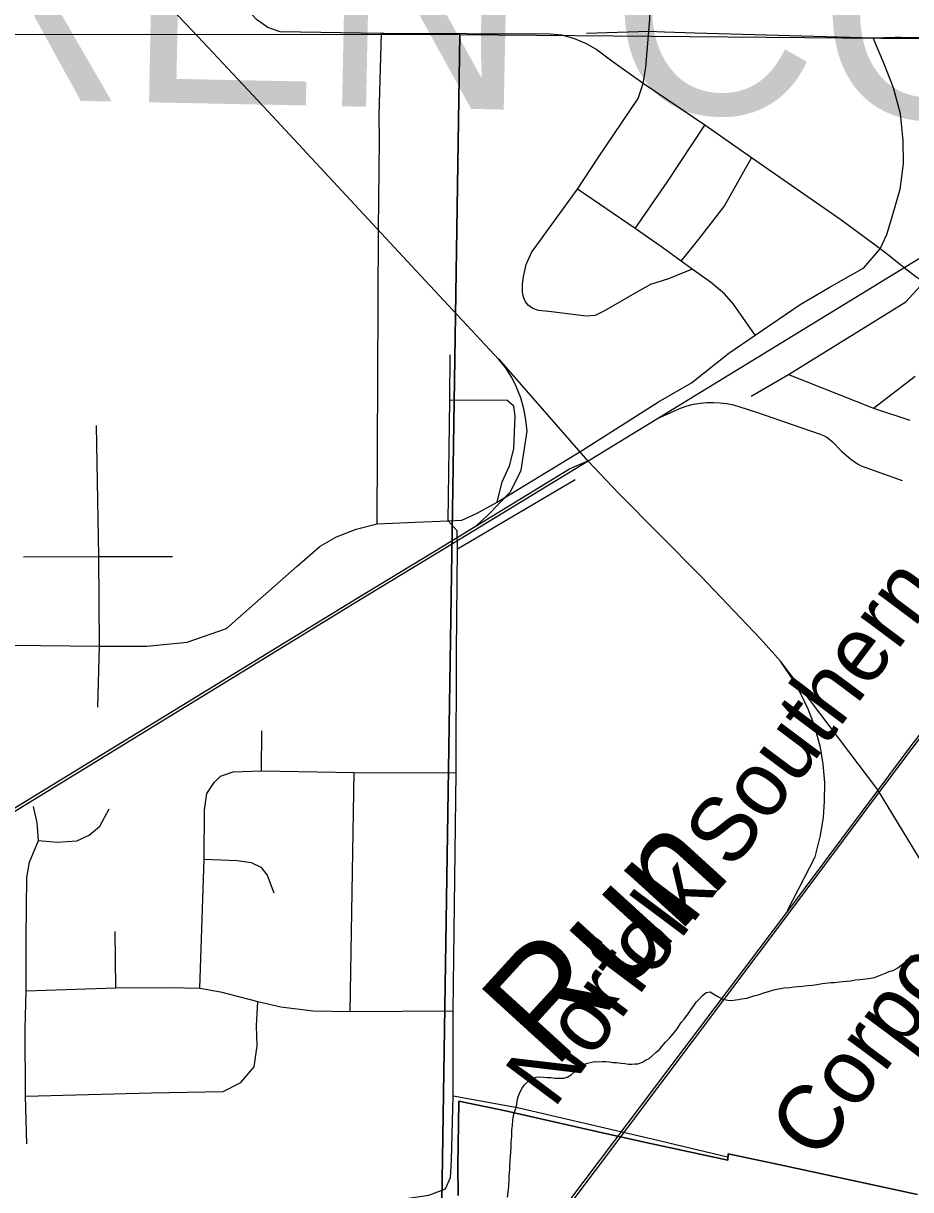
# Model space of a CAD drawing. Extents: x -7.3 to 34, y 0 to 22.
# Drawn here: x 4.409 to 5.185, y 18.693 to 19.714 of the extents above; entities that cross this region are included whole.
import ezdxf

# ---------------------------------------------------------------- set-up
doc = ezdxf.new("R2010")
doc.units = 0
for name, color, linetype in [('GM_X_City_Street', 7, 'Continuous'), ('GM_X_Corporation', 7, 'Continuous'), ('GM_X_County_Road', 7, 'Continuous'), ('GM_X_County_Text', 7, 'Continuous'), ('GM_X_Minor_River', 7, 'Continuous'), ('GM_X_Minor_River_Text', 7, 'Continuous'), ('GM_X_Rail_Line', 7, 'Continuous'), ('GM_X_Rail_Line_Text', 7, 'Continuous'), ('GM_X_State_Route', 7, 'Continuous')]:
    doc.layers.add(name, color=color, linetype=linetype)

msp = doc.modelspace()

# ---------------------------------------------------------------- linework, layer by layer
at = {"layer": 'GM_X_City_Street'}
for p, q in [((5.1524, 19.3771), (5.189, 19.4051)), ((4.7884, 19.254), (4.8914, 19.3148)), ((4.617, 19.0598), (4.6173, 19.0947)), ((4.6947, 18.8491), (4.6982, 19.0585)), ((4.4895, 18.8699), (4.489, 18.9193))]:
    msp.add_line(p, q, dxfattribs=at)
for points in [[(4.7183, 19.2761), (4.7194, 19.5339), (4.7203, 19.6116), (4.72, 19.6337), (4.7219, 19.7052)], [(4.7183, 19.2761), (4.7514, 19.2775), (4.7804, 19.2787), (4.7922, 19.2791), (4.8052, 19.2851), (4.8233, 19.2949), (4.8978, 19.3404), (4.9642, 19.3827), (4.9933, 19.3995), (5.026, 19.4253), (5.0489, 19.4412), (5.0884, 19.4678), (5.1136, 19.4828), (5.1439, 19.5001), (5.1582, 19.5167), (5.1642, 19.5292), (5.1688, 19.5446), (5.1757, 19.5688), (5.1788, 19.591), (5.1785, 19.6114), (5.1762, 19.6347), (5.1699, 19.6576), (5.1622, 19.6776), (5.1521, 19.7014)], [(4.9012, 19.7053), (4.9559, 19.7071), (4.9696, 19.7066)], [(4.9696, 19.7066), (4.9961, 19.7057), (5.1521, 19.7014), (5.1713, 19.7018), (5.1762, 19.7018)], [(5.1762, 19.7018), (5.4549, 19.699), (5.5468, 19.6979), (5.594, 19.6979), (5.637, 19.6978), (5.8032, 19.6948), (5.9838, 19.6915), (6.0699, 19.6913), (6.1458, 19.6913), (6.2205, 19.6901), (6.3149, 19.6892), (6.4249, 19.6878)], [(4.9939, 19.4988), (4.973, 19.4904), (4.9574, 19.4853), (4.9453, 19.4787), (4.917, 19.4624), (4.9088, 19.4582), (4.901, 19.4578), (4.8683, 19.4617), (4.8593, 19.4627), (4.8543, 19.4644), (4.8505, 19.4669), (4.8479, 19.4702), (4.8462, 19.4744), (4.8453, 19.4786), (4.8453, 19.4858), (4.8462, 19.4924), (4.8486, 19.503), (4.8532, 19.5133), (4.8935, 19.5687), (4.9114, 19.596), (4.9465, 19.6481), (4.9509, 19.6613)], [(4.9438, 19.5345), (4.9719, 19.5749), (5.0048, 19.6249)], [(4.9843, 19.5058), (4.9997, 19.5252), (5.0217, 19.5538), (5.0457, 19.5963)], [(5.0489, 19.4412), (5.0299, 19.4683), (5.022, 19.4772), (5.0099, 19.4876), (4.9939, 19.4988), (4.9843, 19.5058), (4.9681, 19.5175), (4.9438, 19.5345), (4.8935, 19.5687)], [(5.0454, 19.3876), (5.0781, 19.4066), (5.1808, 19.4702), (5.1965, 19.4876)], [(4.7804, 19.2787), (4.7817, 19.3843), (4.782, 19.424)], [(5.0781, 19.4066), (5.1524, 19.3771), (5.1842, 19.3668)], [(4.8233, 19.2949), (4.8276, 19.3128), (4.8339, 19.3268), (4.8379, 19.3415), (4.8388, 19.3701), (4.8377, 19.379), (4.8318, 19.3838), (4.7817, 19.3843)], [(4.4739, 19.1156), (4.4752, 19.1689), (4.4748, 19.2475), (4.4727, 19.3619)], [(4.2673, 19.2344), (4.3088, 19.2038), (4.3337, 19.1864), (4.3494, 19.1776), (4.3769, 19.1693), (4.3983, 19.1698), (4.4752, 19.1689), (4.5167, 19.1689), (4.5521, 19.1724), (4.5865, 19.1843), (4.6483, 19.2388), (4.6683, 19.2565), (4.6827, 19.2646), (4.6999, 19.2713), (4.7183, 19.2761)], [(4.7846, 18.7753), (4.7847, 18.8499), (4.7872, 19.0582), (4.7876, 19.1639), (4.7884, 19.254), (4.7881, 19.2698), (4.7804, 19.2787)], [(4.4088, 19.2471), (4.4748, 19.2475), (4.539, 19.2475)], [(4.5631, 18.8697), (4.5668, 18.9824), (4.5671, 19.0258), (4.5693, 19.04), (4.5755, 19.0495), (4.5811, 19.0553), (4.5923, 19.059), (4.617, 19.0598), (4.6982, 19.0585), (4.7872, 19.0582)], [(4.4118, 18.7335), (4.4105, 18.7752), (4.4102, 18.8342), (4.4112, 18.8673), (4.4112, 18.9136), (4.4118, 18.9665), (4.414, 18.98), (4.4218, 18.999), (4.4207, 19.0142), (4.4174, 19.0285)], [(4.4218, 18.999), (4.4386, 18.9974), (4.4553, 18.9985), (4.4663, 19.0036), (4.4757, 19.0115), (4.4836, 19.0266)], [(4.5668, 18.9824), (4.5958, 18.9815), (4.6079, 18.9796), (4.6165, 18.9756), (4.622, 18.9684), (4.6277, 18.9531)], [(4.4112, 18.8673), (4.4895, 18.8699), (4.5362, 18.8702), (4.5631, 18.8697), (4.5811, 18.8665), (4.6137, 18.8579), (4.6339, 18.8534), (4.6623, 18.8499), (4.6947, 18.8491), (4.7847, 18.8499)], [(4.4105, 18.7752), (4.5207, 18.778), (4.5835, 18.7793), (4.5988, 18.787), (4.6106, 18.8008), (4.6133, 18.8193), (4.6125, 18.8367), (4.6137, 18.8579)], [(4.0888, 18.6903), (4.2143, 18.6891), (4.3307, 18.6892), (4.3488, 18.6889), (4.3552, 18.6875), (4.36, 18.6844), (4.363, 18.6798), (4.3646, 18.6446), (4.3672, 18.6384), (4.3717, 18.6335), (4.3814, 18.6325), (4.7635, 18.6886), (4.7779, 18.694), (4.7824, 18.7039), (4.7833, 18.7192), (4.7846, 18.7753)], [(4.7846, 18.7753), (4.841, 18.7651), (4.96, 18.7374), (5.0247, 18.7221)]]:
    msp.add_lwpolyline(points, dxfattribs=at)
at = {"layer": 'GM_X_Corporation'}
for points in [[(3.767, 19.7044), (4.7904, 19.7043), (4.7747, 18.6827), (3.7636, 18.6887)], [(4.7904, 19.7043), (5.7957, 19.6954), (5.7942, 18.6751), (4.7747, 18.6827)]]:
    msp.add_lwpolyline(points, close=True, dxfattribs=at)
for points in [[(4.7892, 18.6882), (4.7889, 18.7146), (4.7893, 18.7506), (4.7896, 18.7707), (4.8305, 18.7622), (4.9166, 18.7428), (4.9574, 18.7338), (5.0251, 18.719), (5.0252, 18.7248), (5.075, 18.7141), (5.1908, 18.6891)], [(5.1908, 18.6891), (5.075, 18.7141), (5.0252, 18.7248), (5.0251, 18.719), (4.9574, 18.7338), (4.9166, 18.7428), (4.8305, 18.7622), (4.7896, 18.7707), (4.7893, 18.7506), (4.7889, 18.7146), (4.7892, 18.6882)]]:
    msp.add_lwpolyline(points, dxfattribs=at)
at = {"layer": 'GM_X_County_Road'}
msp.add_lwpolyline([(4.9509, 19.6613), (4.9532, 19.6753), (4.9559, 19.7071), (4.9567, 19.7173), (4.9569, 19.7267), (4.959, 19.7831), (4.9606, 19.8921), (4.9522, 20.0323)], dxfattribs=at)
at = {"layer": 'GM_X_Minor_River'}
for points in [[(4.9435, 18.8035), (4.9462, 18.8034), (4.9504, 18.8049), (4.9531, 18.8067), (4.9561, 18.8082), (4.9592, 18.8107), (4.9623, 18.8137), (4.965, 18.8156), (4.967, 18.8182), (4.9705, 18.8223), (4.974, 18.826), (4.9771, 18.8297), (4.9806, 18.8342), (4.9841, 18.8395), (4.9869, 18.8425), (4.9908, 18.8481), (4.9927, 18.8507), (4.9955, 18.8548), (4.9974, 18.8574), (4.9998, 18.86), (5.0025, 18.863), (5.006, 18.866), (5.0094, 18.8663), (5.0127, 18.8643), (5.0161, 18.8623), (5.0206, 18.86), (5.0251, 18.8591), (5.0286, 18.859), (5.0316, 18.8594), (5.0343, 18.8597), (5.0369, 18.8604), (5.0415, 18.861), (5.0476, 18.8628), (5.0514, 18.8639), (5.0564, 18.8657), (5.0614, 18.8671), (5.0652, 18.8681), (5.0694, 18.8692), (5.0743, 18.8698), (5.0792, 18.8701), (5.0831, 18.8708), (5.0861, 18.8711), (5.0903, 18.8714), (5.0948, 18.872), (5.099, 18.8723), (5.1028, 18.873), (5.1078, 18.8737), (5.1127, 18.8743), (5.1154, 18.8746), (5.118, 18.8746), (5.1226, 18.8752), (5.1291, 18.8759), (5.1325, 18.8762), (5.1363, 18.8768), (5.1405, 18.8771), (5.1431, 18.8774), (5.1481, 18.8781), (5.1534, 18.8791), (5.1561, 18.8802), (5.1607, 18.882), (5.1634, 18.8831), (5.1668, 18.8845), (5.1695, 18.8852), (5.1737, 18.8874), (5.1764, 18.8896), (5.1795, 18.8922), (5.183, 18.8952), (5.1857, 18.8982)], [(4.8321, 18.6869), (4.833, 18.6934), (4.8335, 18.6968), (4.8336, 18.7021), (4.8337, 18.7051), (4.8342, 18.7112), (4.8342, 18.7139), (4.8347, 18.7188), (4.8348, 18.7222), (4.8354, 18.7302), (4.8355, 18.7351), (4.8359, 18.7397), (4.8361, 18.7458), (4.8365, 18.7496), (4.837, 18.7541), (4.8379, 18.7598), (4.8391, 18.7636), (4.8403, 18.7677), (4.8408, 18.7708), (4.8412, 18.7738), (4.8424, 18.7768), (4.8436, 18.7794), (4.8452, 18.7821), (4.8472, 18.7851), (4.8499, 18.788), (4.8537, 18.7906), (4.8572, 18.7917), (4.8606, 18.792), (4.864, 18.7919), (4.867, 18.7915), (4.8704, 18.7914), (4.8735, 18.791), (4.8773, 18.7909), (4.8814, 18.7908), (4.8845, 18.7919), (4.8879, 18.7937), (4.891, 18.7966), (4.893, 18.7993), (4.8961, 18.8015), (4.8988, 18.8029), (4.9022, 18.804), (4.9049, 18.8047), (4.9083, 18.8054), (4.9117, 18.8053), (4.9147, 18.8056), (4.9182, 18.8056), (4.9212, 18.8051), (4.9246, 18.8047), (4.9276, 18.8046), (4.9314, 18.8041), (4.9348, 18.8037), (4.9382, 18.8032), (4.9409, 18.8032), (4.9435, 18.8035)]]:
    msp.add_lwpolyline(points, dxfattribs=at)
at = {"layer": 'GM_X_Rail_Line'}
for points in [[(2.7405, 18.0079), (3.3109, 18.3572), (4.0313, 18.798), (4.702, 19.2088), (4.7774, 19.2546), (4.9109, 19.336), (5.2623, 19.5511), (5.5045, 19.6986), (5.5533, 19.7292), (5.593, 19.7558), (5.6212, 19.7759), (5.6461, 19.795), (5.6821, 19.8246), (5.7051, 19.845), (5.7282, 19.867), (5.7473, 19.8866), (5.7663, 19.9054), (5.7919, 19.9343), (5.8126, 19.9584), (5.8283, 19.9791), (5.855, 20.0143)], [(3.6345, 17.0151), (3.985, 17.4802), (4.3732, 17.9988), (4.5251, 18.2021), (4.7981, 18.5667), (5.0774, 18.9371), (5.1565, 19.0428), (5.1846, 19.0805), (5.2002, 19.101), (5.5499, 19.5711), (5.7863, 19.8846), (5.8776, 20.0139)], [(3.636, 17.0139), (3.9865, 17.479), (4.3757, 17.998), (4.5264, 18.1998), (4.796, 18.5597), (5.0789, 18.9359), (5.158, 19.0417), (5.1862, 19.0793), (5.2017, 19.0998), (5.5529, 19.5699), (5.7879, 19.8835), (5.8792, 20.0128)], [(4.8048, 19.2742), (4.815, 19.2835), (4.8349, 19.3039), (4.8441, 19.323), (4.8495, 19.3571), (4.8484, 19.3671), (4.8466, 19.3765), (4.8439, 19.3862), (4.8398, 19.3963), (4.8359, 19.4039), (4.8304, 19.4128), (4.8247, 19.4199), (4.7485, 19.5016), (4.6224, 19.637), (4.5614, 19.7025), (4.5285, 19.7372)], [(5.2136, 18.9486), (5.1562, 19.0433), (5.0712, 19.1558), (5.0536, 19.1752), (5.0014, 19.2301), (4.9295, 19.3025), (4.9027, 19.3308), (4.8245, 19.4204)], [(4.963, 19.3678), (4.9783, 19.375), (4.9837, 19.3773), (4.9893, 19.3792), (4.995, 19.3806), (5.0008, 19.3816), (5.0066, 19.3822), (5.0125, 19.3823), (5.0184, 19.382), (5.0242, 19.3813), (5.03, 19.3801), (5.0356, 19.3785), (5.0493, 19.374), (5.1058, 19.3544), (5.1088, 19.3532), (5.1116, 19.3517), (5.1141, 19.3498), (5.1165, 19.3477), (5.1245, 19.3395), (5.1326, 19.3326), (5.1354, 19.3304), (5.1384, 19.3285), (5.1416, 19.3268), (5.1449, 19.3255), (5.1776, 19.3138)], [(2.7702, 18.0262), (2.7976, 18.0458), (3.3096, 18.3593), (4.03, 18.8001), (4.7007, 19.211), (4.7761, 19.2568), (4.8865, 19.324), (4.9045, 19.332)], [(5.0771, 18.9376), (5.1015, 18.9846), (5.106, 19.0031), (5.1088, 19.0192), (5.1097, 19.0333), (5.1098, 19.0495), (5.1085, 19.0656), (5.1061, 19.0803), (5.1007, 19.0994), (5.0952, 19.1139), (5.0889, 19.1271), (5.0829, 19.1379), (5.0712, 19.1558)]]:
    msp.add_lwpolyline(points, dxfattribs=at)
at = {"layer": 'GM_X_State_Route'}
for points in [[(4.7239, 19.7051), (4.7219, 19.7052), (4.6332, 19.7066), (4.6224, 19.7103), (4.6127, 19.7174), (4.603, 19.7278), (4.5463, 19.7946), (4.5364, 19.8052), (4.5242, 19.8162), (4.5154, 19.8235), (4.4997, 19.8345), (4.2872, 19.9463), (4.277, 19.9518), (4.2697, 19.9554)], [(4.9509, 19.6613), (4.9234, 19.6809), (4.9095, 19.6914), (4.9012, 19.696), (4.8904, 19.7006), (4.8799, 19.7035), (4.8695, 19.7044), (4.7239, 19.7051)], [(5.1658, 19.5108), (5.1582, 19.5167), (5.124, 19.5421), (5.0847, 19.5692), (5.0457, 19.5963), (5.0048, 19.6249), (4.9509, 19.6613)], [(5.3548, 19.3838), (5.3421, 19.3935), (5.3237, 19.408), (5.3082, 19.42), (5.2733, 19.4456), (5.2571, 19.4569), (5.2492, 19.4618), (5.2412, 19.4661), (5.2113, 19.4791), (5.2043, 19.4829), (5.1965, 19.4876), (5.1895, 19.492), (5.1794, 19.5001), (5.1658, 19.5108)]]:
    msp.add_lwpolyline(points, dxfattribs=at)

# ---------------------------------------------------------------- texts
at = {"layer": 'GM_X_County_Text'}
msp.add_text('WARREN COUNTY', height=0.189394, rotation=358.8222, dxfattribs=at).set_placement((3.7242, 19.6612))
at = {"layer": 'GM_X_Minor_River_Text'}
msp.add_text('Run', height=0.09471, rotation=47.6356, dxfattribs=at).set_placement((4.873, 18.7975))
at = {"layer": 'GM_X_Rail_Line_Text'}
for s, rotation, p in [('Norfolk Southern', 53.1591, (4.8725, 18.7632)), ('Corporation', 53.2781, (5.1035, 18.7169))]:
    msp.add_text(s, height=0.056629, rotation=rotation, dxfattribs=at).set_placement(p)

doc.saveas('drawing.dxf')
